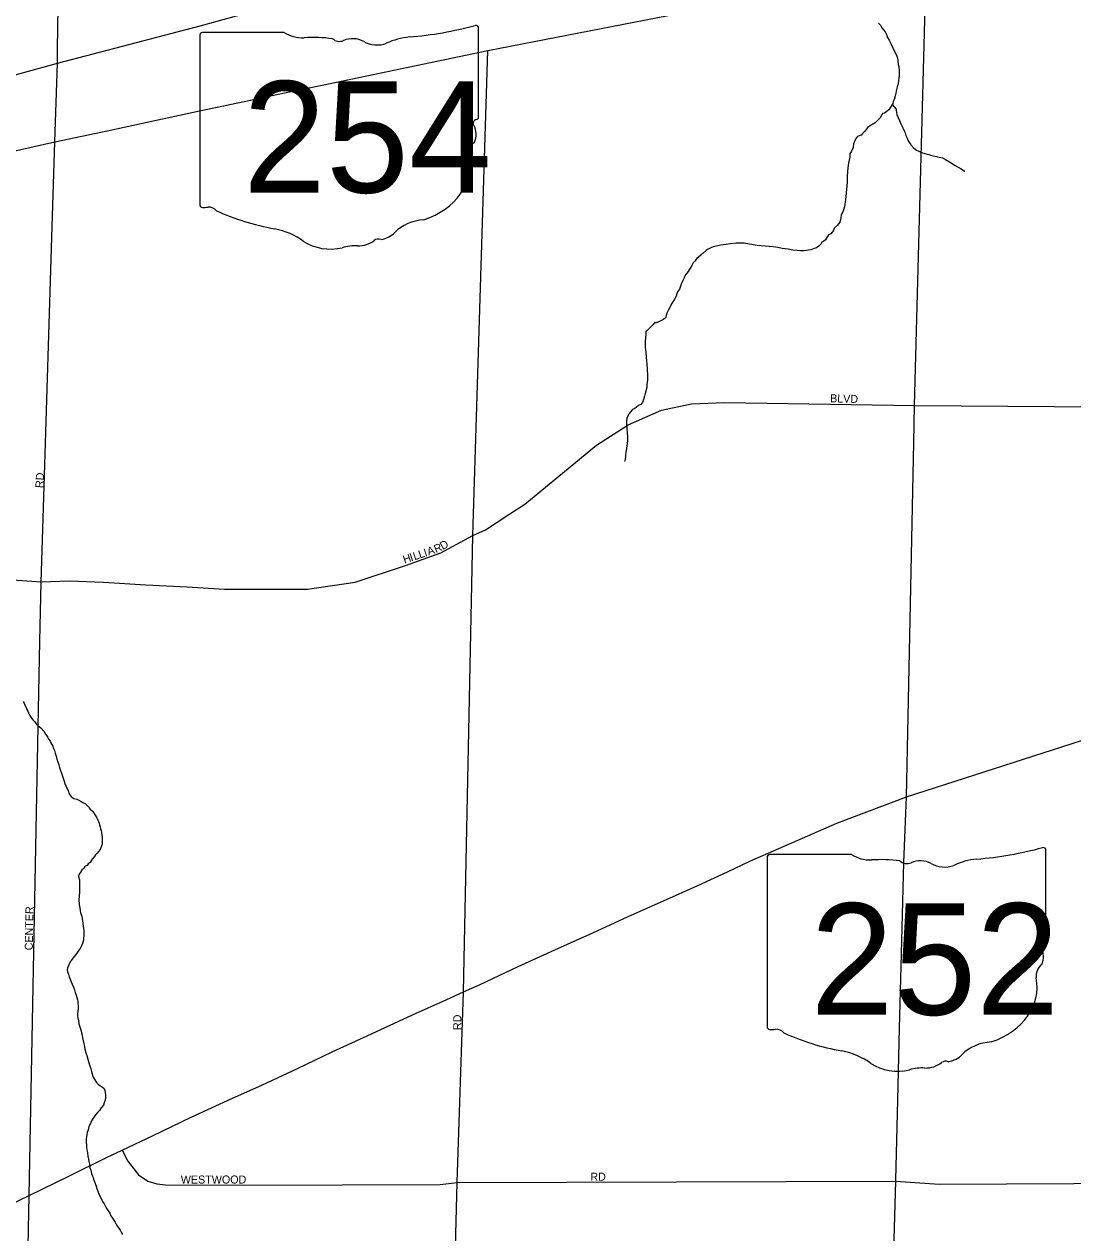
# Model space of a CAD drawing. Extents: x 2010165 to 2382125, y 1060529 to 1407316.
# Drawn here: x 2126953 to 2133500, y 1256857 to 1264406 of the extents above; entities that cross this region are included whole.
import ezdxf

# ---------------------------------------------------------------- set-up
doc = ezdxf.new("R2010")
doc.units = 0
for name, color, linetype in [('GM_X_City_Street', 7, 'Continuous'), ('GM_X_City_Street_Text', 7, 'Continuous'), ('GM_X_Interstate_Route', 7, 'Continuous'), ('GM_X_Minor_River', 7, 'Continuous'), ('GM_X_State_Location', 7, 'Continuous'), ('GM_X_State_Route', 7, 'Continuous'), ('GM_X_State_Shield', 7, 'Continuous'), ('GM_X_US_Route', 7, 'Continuous')]:
    doc.layers.add(name, color=color, linetype=linetype)

msp = doc.modelspace()

# ---------------------------------------------------------------- linework, layer by layer
at = {"layer": 'GM_X_City_Street'}
for points in [[(2127161.7, 1264252), (2127200.4, 1266731.4)], [(2127128.3, 1263143.3), (2127144.9, 1263671.8), (2127160.2, 1264161.9), (2127161.7, 1264252)], [(2129505.7, 1251348.4), (2129506.2, 1251375.3), (2129531.2, 1252543), (2129562.3, 1253559.1), (2129614.5, 1255553.3), (2129657.1, 1257170.7), (2129695.6, 1258362.1), (2129753.6, 1261212.8), (2129847.8, 1264241.5)], [(2127075.4, 1261451.9), (2127128.3, 1263143.3)], [(2127058.8, 1260923.4), (2127234.9, 1260929.6), (2127449, 1260921.8), (2127713.1, 1260904), (2127971.2, 1260892.3), (2128203.3, 1260878.5), (2128455.4, 1260876.8), (2128721.5, 1260877.1), (2129019.6, 1260921.5), (2129333.6, 1261026), (2129553.6, 1261104.4), (2129753.6, 1261212.8), (2129833.6, 1261249), (2129979.6, 1261343.3), (2130079.6, 1261407.6), (2130525.2, 1261777.3), (2130724, 1261903.3), (2130931.6, 1261996), (2131119.3, 1262035.8), (2131324.7, 1262042.4), (2132511.4, 1262023.7), (2137746.2, 1261986.9)], [(2127051.5, 1260550.8), (2127058.8, 1260923.4), (2127075.4, 1261451.9)], [(2126585.4, 1260957.2), (2126585.6, 1260957.2), (2127058.8, 1260923.4)], [(2127034.8, 1259699.2), (2127051.5, 1260550.8)], [(2126976.4, 1256671), (2126983.6, 1257091.1), (2127034.8, 1259699.2)], [(2127564.5, 1257374), (2127600.2, 1257304.7), (2127666.3, 1257220.6), (2127724.3, 1257180.6), (2127780.4, 1257162.6), (2127836.4, 1257156.7), (2128326.6, 1257155.2), (2129549.1, 1257158.5), (2129657.1, 1257170.7), (2132394.1, 1257179.2), (2132666.3, 1257161.9), (2133506.6, 1257164.8), (2134470.9, 1257179.9), (2134677, 1257168.1), (2134753, 1257180.2), (2134873.1, 1257212.4), (2134977.1, 1257254.5), (2135073.1, 1257298.8), (2135181.1, 1257339), (2135287.1, 1257357.1), (2135537.2, 1257369.4), (2137620, 1257341.6), (2139950.9, 1257301.4)]]:
    msp.add_lwpolyline(points, dxfattribs=at)
at = {"layer": 'GM_X_Interstate_Route'}
msp.add_lwpolyline([(2123721.8, 1263614.6), (2124154.9, 1263579.3), (2124626.5, 1263564.9), (2124936.1, 1263593.7), (2125189.2, 1263634.2), (2125455.6, 1263691.8), (2127160.2, 1264161.9), (2128051.9, 1264396.6), (2131199.8, 1265264.4), (2131235.7, 1265273.7), (2132596.1, 1265624.7)], dxfattribs=at)
at = {"layer": 'GM_X_Minor_River'}
for points in [[(2132287.1, 1264413.6), (2132299.2, 1264399.6), (2132307.3, 1264383.5), (2132317.4, 1264371.5), (2132327.4, 1264357.5), (2132335.5, 1264341.5), (2132343.6, 1264323.5), (2132353.7, 1264305.4), (2132363.8, 1264285.4), (2132373.9, 1264263.4), (2132400.2, 1264207.3), (2132404.3, 1264193.2), (2132406.3, 1264179.2), (2132408.4, 1264155.1), (2132412.5, 1264141.1), (2132414.6, 1264115), (2132414.6, 1264103), (2132414.7, 1264084.9), (2132412.7, 1264066.8), (2132410.8, 1264054.8), (2132408.8, 1264034.7), (2132402.9, 1264014.6), (2132398.9, 1263998.6), (2132396.9, 1263988.5), (2132395, 1263974.5), (2132391, 1263958.4), (2132385.1, 1263936.3), (2132379.1, 1263922.3), (2132375.1, 1263910.2), (2132351.2, 1263872), (2132323.2, 1263849.8), (2132311.1, 1263847.8), (2132297.2, 1263821.7), (2132265.2, 1263789.5), (2132231.1, 1263769.3), (2132217.1, 1263761.2), (2132211.1, 1263751.2), (2132201.1, 1263737.1), (2132189.1, 1263725), (2132179.2, 1263712.9), (2132165.1, 1263708.9), (2132155.1, 1263704.8), (2132145.1, 1263692.8), (2132137.1, 1263672.7), (2132131.2, 1263660.6), (2132129.2, 1263636.5), (2132115.3, 1263608.4), (2132107.3, 1263596.3), (2132107.4, 1263578.3), (2132099.5, 1263538.1), (2132095.6, 1263508), (2132093.6, 1263485.9), (2132091.7, 1263453.8), (2132089.9, 1263419.7), (2132087.9, 1263395.6), (2132080.2, 1263309.3), (2132078.2, 1263297.2), (2132074.3, 1263265.1), (2132064.4, 1263235), (2132058.4, 1263222.9), (2132054.5, 1263212.9), (2132050.5, 1263196.8), (2132044.6, 1263170.7), (2132028.6, 1263148.6), (2132010.6, 1263132.5), (2132004.6, 1263118.4), (2131988.6, 1263096.3), (2131974.6, 1263090.2), (2131956.7, 1263060.1), (2131942.6, 1263048), (2131932.6, 1263043.9), (2131928.7, 1263033.9), (2131914.7, 1263019.8), (2131898.6, 1263009.7), (2131884.6, 1263005.7), (2131864.6, 1262997.6), (2131850.5, 1262995.5), (2131836.5, 1262993.5), (2131820.4, 1262991.4), (2131800.4, 1262991.4), (2131778.3, 1262993.3), (2131752.2, 1262995.2), (2131722.1, 1263001.1), (2131685.9, 1263005.1), (2131657.8, 1263011), (2131629.7, 1263014.9), (2131603.6, 1263016.8), (2131579.5, 1263018.8), (2131529.3, 1263024.6), (2131503.3, 1263028.6), (2131447, 1263038.4), (2131420.9, 1263038.3), (2131398.9, 1263038.2), (2131362.8, 1263034.1), (2131334.7, 1263030), (2131316.6, 1263028), (2131302.6, 1263025.9), (2131254.5, 1263015.7), (2131240.4, 1263009.6), (2131222.4, 1263001.6), (2131210.4, 1262993.5)], [(2132371.3, 1263904.1), (2132397.3, 1263876.2), (2132397.4, 1263866.1), (2132401.5, 1263842.1), (2132409.5, 1263824), (2132417.6, 1263804), (2132425.7, 1263783.9), (2132431.8, 1263771.9), (2132439.9, 1263753.9), (2132446, 1263739.9), (2132452, 1263727.8), (2132458.1, 1263711.8), (2132466.2, 1263693.8), (2132472.3, 1263677.8), (2132480.3, 1263665.7), (2132488.4, 1263651.7), (2132504.5, 1263633.7), (2132514.6, 1263625.7), (2132524.6, 1263619.7), (2132538.7, 1263613.8), (2132554.8, 1263605.8), (2132574.9, 1263597.8), (2132590.9, 1263593.8), (2132601, 1263591.9), (2132613, 1263587.9), (2132665.2, 1263576), (2132685.3, 1263572.1), (2132705.4, 1263562.1), (2132729.6, 1263546.1), (2132765.8, 1263524.2), (2132802, 1263502.2), (2132824.1, 1263488.2), (2132826.1, 1263486.2)], [(2131210.4, 1262993.5), (2131192.4, 1262975.4), (2131164.4, 1262953.2), (2131152.4, 1262943.2), (2131140.4, 1262927.1), (2131130.4, 1262915), (2131120.4, 1262898.9), (2131110.4, 1262882.8), (2131098.5, 1262860.7), (2131082.5, 1262840.6), (2131072.5, 1262822.5), (2131064.6, 1262804.4), (2131054.6, 1262782.3), (2131044.7, 1262752.2), (2131030.7, 1262734.1), (2131026.7, 1262722), (2131022.7, 1262708), (2131010.8, 1262683.8), (2130994.8, 1262659.7), (2130982.9, 1262637.6), (2130974.9, 1262621.5), (2130964.9, 1262601.4), (2130961, 1262587.4), (2130959, 1262573.3), (2130945, 1262561.2), (2130923, 1262551.1), (2130898.9, 1262541), (2130888.9, 1262541), (2130876.9, 1262528.9), (2130834.9, 1262484.6), (2130834.9, 1262472.6), (2130831, 1262444.5), (2130829.1, 1262426.4), (2130829.1, 1262410.4), (2130829.2, 1262386.3), (2130833.3, 1262358.2), (2130835.4, 1262326.1), (2130837.5, 1262304.1), (2130839.6, 1262282), (2130841.7, 1262255.9), (2130841.8, 1262241.9), (2130843.8, 1262223.8), (2130843.9, 1262211.8), (2130843.9, 1262197.7), (2130844, 1262185.7), (2130842, 1262169.6), (2130840, 1262155.6), (2130840.1, 1262137.5), (2130830.2, 1262099.4), (2130826.3, 1262083.3), (2130822.3, 1262069.2), (2130812.3, 1262043.1), (2130802.3, 1262031), (2130788.3, 1262025), (2130774.3, 1262012.9), (2130760.3, 1262004.8), (2130750.3, 1261998.8), (2130738.3, 1261984.7), (2130726.3, 1261968.6), (2130716.4, 1261946.5), (2130712.4, 1261926.4), (2130712.5, 1261910.4), (2130716.7, 1261852.2), (2130718.8, 1261832.1), (2130718.8, 1261820.1), (2130718.8, 1261808.1), (2130716.9, 1261786), (2130714.9, 1261775.9), (2130713, 1261753.8), (2130709.1, 1261733.8), (2130707.1, 1261715.7), (2130707.2, 1261701.7), (2130705.2, 1261691.6), (2130703.2, 1261677.6), (2130701.2, 1261677.6)], [(2126945.9, 1260176.7), (2126954, 1260164.7), (2126958.1, 1260152.7), (2126966.1, 1260138.6), (2126970.2, 1260126.6), (2126976.3, 1260114.6), (2126980.3, 1260104.6), (2126988.4, 1260088.6), (2126994.4, 1260078.5), (2127004.5, 1260064.5), (2127016.6, 1260050.5), (2127028.7, 1260036.5), (2127040.8, 1260024.5), (2127056.9, 1260010.5), (2127077, 1259988.5), (2127085.1, 1259974.5), (2127095.2, 1259960.5), (2127101.2, 1259950.4), (2127107.3, 1259938.4), (2127115.4, 1259928.4), (2127119.4, 1259918.4), (2127125.5, 1259906.4), (2127131.5, 1259896.4), (2127135.6, 1259882.3), (2127141.7, 1259870.3), (2127145.7, 1259852.3), (2127151.8, 1259834.2), (2127157.9, 1259816.2), (2127164, 1259798.1), (2127170.1, 1259780.1), (2127174.1, 1259764.1), (2127180.2, 1259744), (2127186.3, 1259728), (2127202.5, 1259677.9), (2127206.6, 1259663.8), (2127212.6, 1259649.8), (2127218.7, 1259633.8), (2127226.8, 1259619.8), (2127232.9, 1259603.7), (2127238.9, 1259593.7), (2127247, 1259581.7), (2127263.1, 1259569.7), (2127281.2, 1259565.7), (2127295.2, 1259559.8), (2127309.3, 1259551.8), (2127319.4, 1259545.8), (2127335.5, 1259535.8), (2127345.5, 1259525.8), (2127357.6, 1259515.8), (2127363.7, 1259505.8), (2127379.8, 1259491.8), (2127389.9, 1259475.8), (2127395.9, 1259465.8), (2127406, 1259449.8), (2127412.1, 1259435.7), (2127418.1, 1259425.7), (2127422.2, 1259415.7), (2127424.2, 1259405.7), (2127428.3, 1259393.6), (2127430.3, 1259381.6), (2127434.4, 1259369.6), (2127436.4, 1259357.5), (2127438.5, 1259343.5), (2127440.5, 1259329.5), (2127440.6, 1259317.4), (2127440.6, 1259303.4), (2127440.7, 1259289.3), (2127438.7, 1259279.3), (2127426.7, 1259251.1), (2127416.8, 1259239.1), (2127408.8, 1259229), (2127398.8, 1259219), (2127392.8, 1259206.9), (2127376.8, 1259190.8), (2127364.8, 1259170.7), (2127352.8, 1259162.6), (2127346.8, 1259152.6), (2127334.8, 1259146.5), (2127324.8, 1259132.4), (2127312.8, 1259124.4), (2127308.8, 1259114.3), (2127294.9, 1259096.2), (2127292.9, 1259082.2), (2127299, 1259062.1), (2127299.2, 1258987.9), (2127293.4, 1258935.7), (2127295.5, 1258907.6), (2127299.6, 1258887.5), (2127301.7, 1258869.5), (2127305.7, 1258855.4), (2127309.8, 1258845.4), (2127313.8, 1258833.4)], [(2127313.8, 1258833.4), (2127315.9, 1258821.4), (2127317.9, 1258805.3), (2127320, 1258789.3), (2127322.1, 1258773.2), (2127324.1, 1258757.2), (2127326.2, 1258741.1), (2127326.2, 1258727.1), (2127326.3, 1258713), (2127324.3, 1258699), (2127324.4, 1258689), (2127320.4, 1258678.9), (2127316.4, 1258664.8), (2127310.5, 1258650.8), (2127302.5, 1258632.7), (2127290.5, 1258616.6), (2127282.5, 1258604.5), (2127274.5, 1258594.5), (2127264.5, 1258582.4), (2127252.6, 1258566.3), (2127240.6, 1258550.2), (2127224.6, 1258512.1), (2127220.7, 1258502), (2127222.7, 1258488), (2127228.8, 1258471.9), (2127234.9, 1258455.9), (2127241, 1258441.9), (2127245, 1258429.8), (2127261.2, 1258391.8), (2127267.3, 1258375.7), (2127271.3, 1258357.7), (2127277.4, 1258341.6), (2127281.5, 1258327.6), (2127285.5, 1258313.6), (2127287.6, 1258303.6), (2127287.6, 1258291.5), (2127289.7, 1258275.5), (2127289.7, 1258259.4), (2127287.8, 1258239.3), (2127285.9, 1258225.3), (2127285.9, 1258213.2), (2127288, 1258199.2), (2127292, 1258181.2), (2127294.1, 1258163.1), (2127300.2, 1258143.1), (2127306.3, 1258125), (2127310.4, 1258107), (2127314.4, 1258090.9), (2127316.5, 1258074.9), (2127320.6, 1258056.8), (2127324.6, 1258036.8), (2127328.7, 1258020.7), (2127332.8, 1258006.7), (2127334.8, 1257996.7), (2127338.9, 1257980.6), (2127345, 1257964.6), (2127351.1, 1257942.5), (2127355.1, 1257926.5), (2127359.2, 1257912.5), (2127363.2, 1257900.4), (2127369.3, 1257882.4), (2127373.4, 1257864.3), (2127377.5, 1257850.3), (2127379.5, 1257840.3), (2127383.6, 1257830.3), (2127393.7, 1257812.2), (2127403.7, 1257796.2), (2127415.8, 1257786.2), (2127425.9, 1257778.2), (2127448, 1257762.2), (2127456.1, 1257748.2), (2127458.1, 1257734.2), (2127460.2, 1257720.1), (2127460.2, 1257710.1), (2127460.3, 1257700.1), (2127458.3, 1257686), (2127452.3, 1257669.9), (2127448.4, 1257653.9), (2127434.4, 1257637.8), (2127422.4, 1257621.7), (2127412.4, 1257611.6), (2127398.4, 1257593.5), (2127390.4, 1257581.4), (2127380.5, 1257567.4), (2127372.5, 1257557.3), (2127364.5, 1257535.2), (2127356.5, 1257521.1), (2127352.6, 1257501.1), (2127346.6, 1257485), (2127344.7, 1257470.9), (2127342.7, 1257456.9), (2127340.8, 1257444.8), (2127340.8, 1257432.8), (2127340.9, 1257420.8), (2127342.9, 1257406.7), (2127343, 1257392.7), (2127345, 1257376.6), (2127349.1, 1257358.6), (2127351.2, 1257334.5), (2127355.3, 1257316.5), (2127357.3, 1257302.4)], [(2127357.3, 1257302.4), (2127361.4, 1257286.4), (2127363.5, 1257266.3), (2127369.5, 1257248.3), (2127373.6, 1257228.2), (2127379.7, 1257212.2), (2127383.8, 1257202.2), (2127385.8, 1257192.1), (2127393.9, 1257172.1), (2127397.9, 1257160.1), (2127402, 1257148), (2127406.1, 1257134), (2127412.1, 1257118), (2127418.2, 1257101.9), (2127442.5, 1257053.8), (2127452.6, 1257037.8), (2127460.6, 1257021.8), (2127468.7, 1257007.8), (2127476.8, 1256993.8), (2127486.9, 1256979.7), (2127495, 1256963.7), (2127505, 1256949.7), (2127513.1, 1256935.7), (2127521.2, 1256923.7), (2127527.2, 1256911.6), (2127535.3, 1256897.6), (2127543.4, 1256885.6), (2127551.5, 1256873.6), (2127561.5, 1256857.6), (2127567.6, 1256847.6)]]:
    msp.add_lwpolyline(points, dxfattribs=at)
at = {"layer": 'GM_X_State_Route'}
for points in [[(2126822.4, 1263597.8), (2127144.9, 1263671.8), (2127481.4, 1263741.9), (2127767.9, 1263804), (2128048.4, 1263864), (2128336.9, 1263926.1), (2128579.3, 1263978.1), (2128813.7, 1264026.2), (2129847.8, 1264241.5), (2131820.6, 1264626.4), (2132584.5, 1264744.1), (2132684.6, 1264758)], [(2132506.6, 1261793.2), (2132511.4, 1262023.7), (2132584.5, 1264744.1)], [(2132460.8, 1259579.7), (2132506.6, 1261793.2)], [(2132312.6, 1254077.1), (2132313.4, 1254114.9), (2132319.8, 1254401.5), (2132329.9, 1254818.5), (2132339.9, 1255249.5), (2132354, 1255732.6), (2132370.1, 1256259.8), (2132382.2, 1256740.9), (2132394.1, 1257179.2), (2132394.3, 1257185.9), (2132406.4, 1257687.1), (2132418.4, 1258136.1), (2132430.5, 1258599.1), (2132444.6, 1259170.4), (2132460.8, 1259579.7)]]:
    msp.add_lwpolyline(points, dxfattribs=at)
at = {"layer": 'GM_X_State_Shield'}
for p, q in [((2129789.8, 1263828), (2129789.8, 1264380.7)), ((2128049.6, 1264336.3), (2128049.6, 1263279.7)), ((2128576.4, 1264354.5), (2128066.7, 1264354.5)), ((2129789.6, 1263828.1), (2129789.8, 1263828)), ((2133331.8, 1258693.2), (2133331.8, 1259245.9)), ((2131591.6, 1259201.5), (2131591.6, 1258144.9)), ((2132118.3, 1259219.7), (2131608.7, 1259219.7)), ((2133331.6, 1258693.3), (2133331.8, 1258693.2))]:
    msp.add_line(p, q, dxfattribs=at)
for centre, major_axis, start_param, end_param in [((2129169.9, 1265795.1), (1845.5, 0), 4.814394, 5.042369), ((2129770.5, 1264383), (19.4, 0), 6.141152, 7.989035), ((2128069.5, 1264338.6), (20.2, 0), 1.712693, 3.28349), ((2128697.7, 1264477.2), (195.5, 0), 4.042523, 4.731795), ((2128762.6, 1263761.3), (702, 0), 1.404758, 1.657858), ((2128921.9, 1264344.1), (56.4, 0), 3.836095, 5.185415), ((2129004.7, 1264221.9), (117.3, 0), 0.950623, 2.079405), ((2129156.1, 1264389.4), (141.1, 0), 4.081561, 5.145723), ((2129405.3, 1264031.8), (371.3, 0), 1.699011, 2.107814), ((2129785.3, 1263787.4), (30, 0), 1.883978, 3.671073), ((2129594.6, 1263717.5), (180, 0), 5.934695, 6.695948), ((2129769.1, 1263825.8), (20.7, 0), 5.05454, 6.418171), ((2129859.2, 1263596.6), (130.9, 0), 2.387724, 3.262537), ((2129273.3, 1263526.3), (461.6, 0), 5.101752, 6.440018), ((2128069.7, 1263277.4), (20.3, 0), 3.00124, 4.508301), ((2128072.8, 1263385.5), (155.2, 0), 4.665946, 4.897461), ((2128104.6, 1263218.7), (56, 0), 0.519207, 1.627899), ((2128811.1, 1264168.1), (1332.7, 0), 4.195997, 4.488961), ((2129467.9, 1262983), (252.8, 0), 1.647645, 2.488434), ((2128413.8, 1262805), (417, 0), 0.823519, 1.323587), ((2129147.6, 1263177.3), (149.1, 0), 4.937069, 5.64225), ((2128864.8, 1263213.5), (264.6, 0), 4.026481, 4.996735), ((2129017.7, 1262848.2), (217.4, 0), 1.495662, 1.94098), ((2129037, 1263134.4), (141, 0), 4.691044, 5.507374), ((2129164.5, 1263032), (39.7, 0), 1.147584, 2.315152), ((2132711.9, 1260660.3), (1845.5, 0), 4.814394, 5.042369), ((2133312.5, 1259248.2), (19.4, 0), 6.141152, 7.989035), ((2131611.5, 1259203.8), (20.2, 0), 1.712693, 3.28349), ((2132239.7, 1259342.4), (195.5, 0), 4.042523, 4.731795), ((2132304.6, 1258626.5), (702, 0), 1.404758, 1.657858), ((2132463.9, 1259209.3), (56.4, 0), 3.836095, 5.185415), ((2132546.7, 1259087.1), (117.3, 0), 0.950623, 2.079405), ((2132698.1, 1259254.6), (141.1, 0), 4.081561, 5.145723), ((2132947.3, 1258897), (371.3, 0), 1.699011, 2.107814), ((2133327.3, 1258652.6), (30, 0), 1.883978, 3.671073), ((2133136.6, 1258582.7), (180, 0), 5.934695, 6.695948), ((2133311.1, 1258691), (20.7, 0), 5.05454, 6.418171), ((2133401.2, 1258461.9), (130.9, 0), 2.387724, 3.262537), ((2132815.3, 1258391.5), (461.6, 0), 5.101752, 6.440018), ((2131611.7, 1258142.6), (20.3, 0), 3.00124, 4.508301), ((2131614.8, 1258250.7), (155.2, 0), 4.665946, 4.897461), ((2131646.5, 1258083.9), (56, 0), 0.519207, 1.627899), ((2132353.1, 1259033.3), (1332.7, 0), 4.195997, 4.488961), ((2133009.9, 1257848.3), (252.8, 0), 1.647645, 2.488434), ((2131955.8, 1257670.2), (417, 0), 0.823519, 1.323587), ((2132689.6, 1258042.5), (149.1, 0), 4.937069, 5.64225), ((2132406.8, 1258078.7), (264.6, 0), 4.026481, 4.996735), ((2132559.7, 1257713.4), (217.4, 0), 1.495662, 1.94098), ((2132579, 1257999.6), (141, 0), 4.691044, 5.507374), ((2132706.5, 1257897.2), (39.7, 0), 1.147584, 2.315152)]:
    msp.add_ellipse(centre, major_axis=major_axis, ratio=0.8, start_param=start_param, end_param=end_param, dxfattribs=at)
at = {"layer": 'GM_X_US_Route'}
for points in [[(2132460.8, 1259579.7), (2134167.6, 1260130.1)], [(2127457.7, 1257323.2), (2127470.4, 1257329.5), (2127564.5, 1257374), (2127758.9, 1257465.8), (2127995.3, 1257580), (2128249.7, 1257696.2), (2128440, 1257782.3), (2128658.4, 1257884.5), (2128876.7, 1257988.7), (2129121.1, 1258100.9), (2129377.6, 1258219.1), (2129591.9, 1258315.2), (2129695.6, 1258362.1), (2129800.3, 1258409.4), (2130036.7, 1258521.6), (2130265.1, 1258625.8), (2130503.4, 1258731.9), (2130723.8, 1258834.1), (2130944.2, 1258930.3), (2131158.5, 1259026.4), (2131344.9, 1259112.6), (2131483.1, 1259178.7), (2132025.5, 1259416.9), (2132460.8, 1259579.7)], [(2126550.9, 1256885.7), (2126615, 1256916.8), (2126803.3, 1257003), (2126983.6, 1257091.1), (2127236, 1257213.3), (2127457.7, 1257323.2)]]:
    msp.add_lwpolyline(points, dxfattribs=at)

# ---------------------------------------------------------------- texts
at = {"layer": 'GM_X_City_Street_Text'}
for s, rotation, p in [('BLVD', 358.4934, (2131983.8, 1262044.9)), ('RD', 86.98901, (2127072.5, 1261508)), ('L', 18.50191, (2129423.4, 1261069)), ('I', 18.53757, (2129456.8, 1261080.2)), ('A', 18.50406, (2129477.6, 1261087.2)), ('R', 22.5423, (2129523, 1261102.5)), ('D', 30.55129, (2129566.4, 1261121.1)), ('H', 18.50406, (2129327.4, 1261036.9)), ('I', 18.53757, (2129369.1, 1261050.8)), ('L', 18.48678, (2129390, 1261057.8)), ('CENTER', 88.93765, (2127006.5, 1258621.3)), ('RD', 90, (2129681.7, 1258123.9)), ('WESTWOOD', 0.00001, (2127931.1, 1257165.3)), ('RD', 0.00001, (2130487.5, 1257182.9))]:
    msp.add_text(s, height=50, rotation=rotation, dxfattribs=at).set_placement(p)
at = {"layer": 'GM_X_State_Location'}
for s, p in [('s', (2128900.1, 1263737.8)), ('r', (2128900.1, 1263737.8)), ('s', (2132442.1, 1258603)), ('r', (2132442.1, 1258603))]:
    msp.add_text(s, height=1, dxfattribs=at).set_placement(p)
for s, p in [('254', (2128547.1, 1263665)), ('252', (2132089.1, 1258530.2))]:
    msp.add_text(s, height=1, rotation=0.00001, dxfattribs=at).set_placement(p)
at = {"layer": 'GM_X_State_Shield'}
for s, p in [('254', (2128319.5, 1263354.2)), ('252', (2131861.5, 1258219.4))]:
    msp.add_text(s, height=696.1, dxfattribs=at).set_placement(p)

doc.saveas('drawing.dxf')
